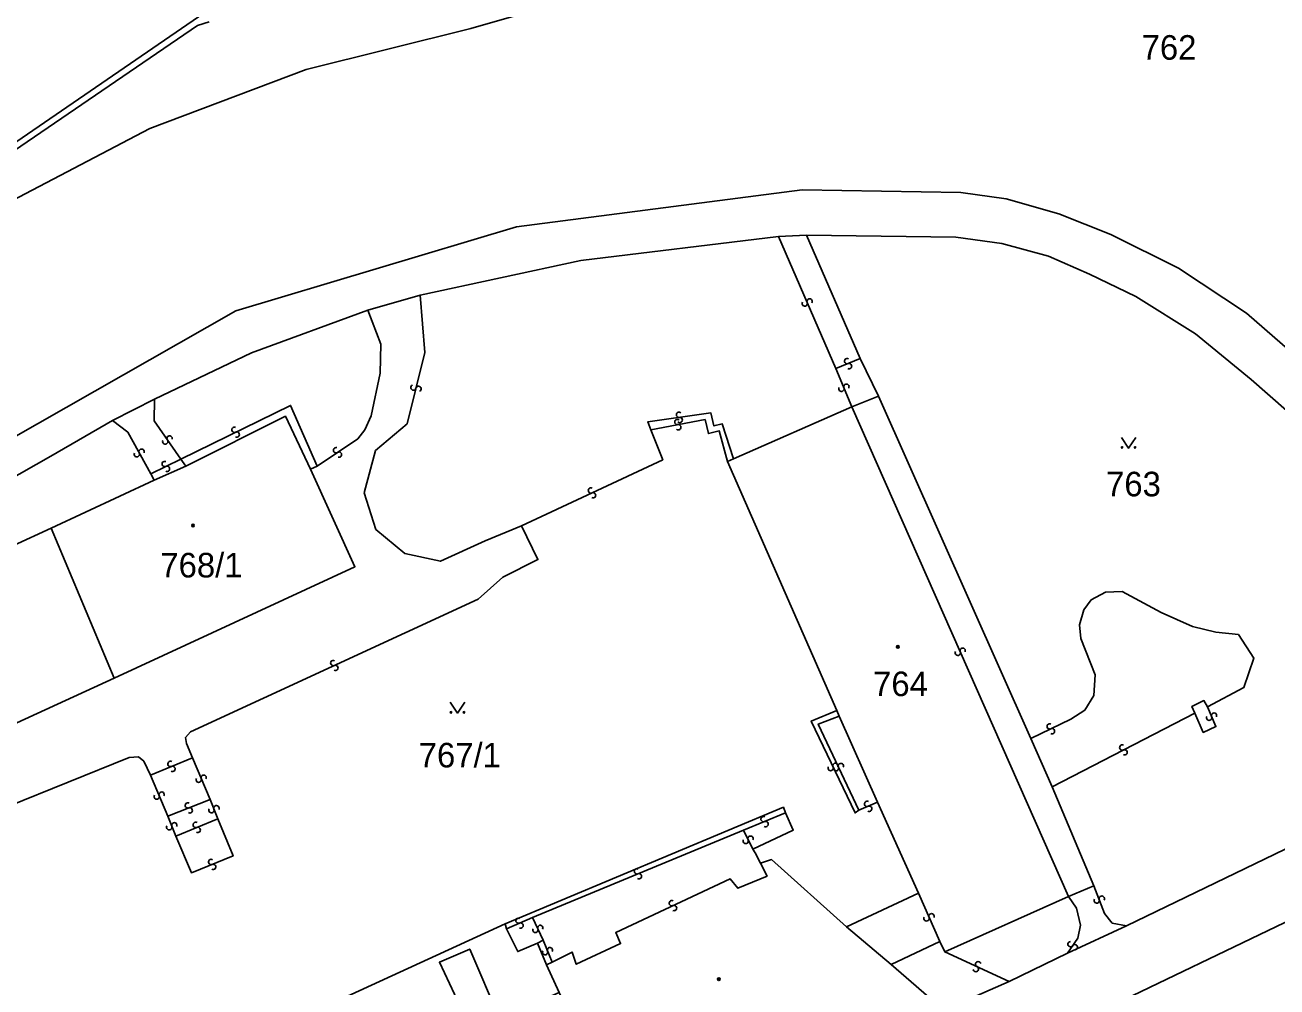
# Model space of a CAD drawing. Extents: x -600309 to -598967, y -1161267 to -1160292.
# Drawn here: x -599459.3 to -599372.7, y -1161158.9 to -1161092.4 of the extents above; entities that cross this region are included whole.
import ezdxf

# ---------------------------------------------------------------- set-up
doc = ezdxf.new("R2010")
doc.units = 0
for name, color, linetype in [('Level 1', 7, 'Continuous'), ('Level 13', 7, 'Continuous'), ('Level 3', 7, 'Continuous'), ('Level 4', 7, 'Continuous'), ('Level 5', 7, 'Continuous'), ('Level 57', 7, 'Continuous'), ('Level 60', 7, 'Continuous'), ('Vrstva 60', 7, 'Continuous')]:
    doc.layers.add(name, color=color, linetype=linetype)

msp = doc.modelspace()

# ---------------------------------------------------------------- linework, layer by layer
at = {"layer": 'Level 1'}
for points in [[(-599470.49, -1161108.16), (-599447.4, -1161092.42), (-599446.59, -1161092.16)], [(-599407.19, -1161107), (-599420.87, -1161108.67), (-599431.98, -1161111.06)], [(-599405.26, -1161106.92), (-599407.19, -1161107)], [(-599368.09, -1161122.5), (-599374.48, -1161116.89), (-599378.34, -1161113.73), (-599382.46, -1161111.15), (-599385.68, -1161109.61), (-599388.52, -1161108.36), (-599391.75, -1161107.5), (-599394.92, -1161107.06), (-599405.26, -1161106.92)], [(-599401.54, -1161115.45), (-599405.26, -1161106.92)], [(-599431.98, -1161111.06), (-599435.62, -1161112.1)], [(-599435.62, -1161112.1), (-599443.65, -1161115.06), (-599450.38, -1161118.27)], [(-599400.28, -1161118.06), (-599401.54, -1161115.45)], [(-599453.29, -1161119.74), (-599450.38, -1161118.27)], [(-599402.11, -1161118.8), (-599400.28, -1161118.06)], [(-599389.73, -1161141.73), (-599400.28, -1161118.06)], [(-599410.31, -1161122.39), (-599402.11, -1161118.8)], [(-599453.29, -1161119.74), (-599457.55, -1161122.19), (-599460.75, -1161124.03), (-599466.51, -1161127.75), (-599465.68, -1161129.94), (-599465.37, -1161130.77)], [(-599439.57, -1161123.1), (-599441.31, -1161119.44), (-599448.21, -1161122.89)], [(-599410.72, -1161122.56), (-599410.31, -1161122.39)], [(-599403.17, -1161139.8), (-599410.72, -1161122.56)], [(-599453.16, -1161137.55), (-599436.51, -1161129.85), (-599439.57, -1161123.1)], [(-599448.21, -1161122.89), (-599450.39, -1161123.86)], [(-599450.39, -1161123.86), (-599457.52, -1161127.18)], [(-599457.52, -1161127.18), (-599465.37, -1161130.77)], [(-599453.16, -1161137.55), (-599457.52, -1161127.18)], [(-599383.11, -1161154.69), (-599356.44, -1161141.79), (-599355.25, -1161140.59), (-599354.65, -1161139.12), (-599354.58, -1161137.6), (-599355.09, -1161136.16)], [(-599470.2, -1161144.85), (-599470.02, -1161145.29), (-599453.16, -1161137.55)], [(-599403, -1161140.18), (-599403.17, -1161139.8)], [(-599400.34, -1161146.14), (-599403, -1161140.18)], [(-599388.27, -1161145.08), (-599389.73, -1161141.73)], [(-599385.37, -1161151.91), (-599388.27, -1161145.08)], [(-599426.1, -1161154.54), (-599406.86, -1161146.48), (-599406.7, -1161146.88)], [(-599397.51, -1161152.43), (-599400.34, -1161146.14)], [(-599408.98, -1161149.39), (-599406.18, -1161148.07), (-599406.7, -1161146.88)], [(-599408.98, -1161149.39), (-599408.8, -1161149.64), (-599408.44, -1161150.36)], [(-599408.44, -1161150.36), (-599407.69, -1161150.11), (-599402.49, -1161154.75)], [(-599387.13, -1161152.66), (-599385.37, -1161151.91)], [(-599402.49, -1161154.75), (-599397.51, -1161152.43)], [(-599395.69, -1161156.48), (-599387.13, -1161152.66)], [(-599454.7, -1161167.67), (-599426.1, -1161154.54)], [(-599426.01, -1161154.89), (-599426.1, -1161154.54)], [(-599423.88, -1161155.89), (-599425.24, -1161156.47), (-599426.01, -1161154.89)], [(-599399.41, -1161157.37), (-599402.49, -1161154.75)], [(-599383.11, -1161154.69), (-599387.19, -1161156.58)], [(-599423.24, -1161157.39), (-599423.88, -1161155.89)], [(-599399.41, -1161157.37), (-599396.04, -1161155.78)], [(-599396.04, -1161155.78), (-599395.69, -1161156.48)], [(-599387.19, -1161156.58), (-599391.23, -1161158.54)], [(-599422.38, -1161159.29), (-599423.24, -1161157.39)], [(-599395.76, -1161160.53), (-599399.41, -1161157.37)], [(-599391.23, -1161158.54), (-599395.76, -1161160.53)]]:
    msp.add_lwpolyline(points, dxfattribs=at)
at = {"layer": 'Level 13'}
for centre, start, end in [((-599405.04, -1161111.498), 330.79791, 202.89591), ((-599405.379, -1161111.642), 150.58345, 23.17345), ((-599402.448, -1161115.629), 59.58214, 291.68014), ((-599402.311, -1161115.971), 239.36769, 111.95769), ((-599432.458, -1161117.455), 113.14938, 345.73938), ((-599432.101, -1161117.546), 293.36384, 165.46184), ((-599402.499, -1161117.4), 330.20639, 202.30439), ((-599402.84, -1161117.541), 149.99193, 22.58193), ((-599414.193, -1161119.839), 47.70431, 280.29431), ((-599414.074, -1161119.337), 45.44776, 277.54576), ((-599414.025, -1161119.702), 225.23331, 97.82331), ((-599449.328, -1161120.976), 342.39388, 214.49187), ((-599444.84, -1161120.374), 63.20771, 295.79771), ((-599444.681, -1161120.706), 243.42217, 115.52016), ((-599414.128, -1161120.202), 227.91877, 100.01676), ((-599451.268, -1161121.893), 336.19114, 208.28913), ((-599449.631, -1161121.185), 162.17942, 34.76942), ((-599437.812, -1161121.787), 70.98878, 303.57878), ((-599451.592, -1161122.068), 155.97668, 28.56668), ((-599449.67, -1161122.744), 63.2809, 295.8709), ((-599437.609, -1161122.094), 251.20323, 123.30123), ((-599449.51, -1161123.076), 243.49536, 115.59335), ((-599420.177, -1161124.572), 62.48907, 294.58707), ((-599420.023, -1161124.907), 242.27461, 114.86461), ((-599394.451, -1161135.657), 331.23781, 203.33581), ((-599438.006, -1161136.512), 61.89872, 294.48872), ((-599394.789, -1161135.804), 151.02335, 23.61335), ((-599437.854, -1161136.848), 242.11317, 114.21117), ((-599388.429, -1161140.893), 63.10141, 295.19941), ((-599377.399, -1161140.293), 150.61061, 23.20061), ((-599377.06, -1161140.148), 330.82507, 202.92307), ((-599388.271, -1161141.226), 242.88695, 115.47695), ((-599383.414, -1161142.356), 64.50658, 297.09658), ((-599383.247, -1161142.685), 244.72103, 116.81903), ((-599449.269, -1161143.489), 59.75287, 291.85087), ((-599449.131, -1161143.831), 239.53841, 112.12841), ((-599446.97, -1161144.44), 330.33079, 202.42879), ((-599403.586, -1161143.779), 152.66714, 25.25714), ((-599403.253, -1161143.622), 332.88159, 204.97959), ((-599403.218, -1161143.787), 152.61551, 24.71351), ((-599402.883, -1161143.632), 332.40106, 204.99106), ((-599447.31, -1161144.581), 150.11633, 22.70633), ((-599450.221, -1161145.749), 149.86401, 21.962), ((-599449.88, -1161145.61), 329.64955, 202.23955), ((-599448.067, -1161146.359), 58.75711, 291.34711), ((-599447.934, -1161146.702), 238.97157, 111.06956), ((-599446.431, -1161146.687), 148.88538, 21.47538), ((-599446.088, -1161146.553), 329.09983, 201.19783), ((-599401.06, -1161146.249), 60.30483, 292.40283), ((-599400.919, -1161146.59), 240.09038, 112.68038), ((-599449.009, -1161147.731), 329.39101, 201.98101), ((-599447.519, -1161147.709), 59.85217, 291.95016), ((-599408.229, -1161147.309), 59.71338, 291.81138), ((-599408.091, -1161147.651), 239.49892, 112.08893), ((-599449.351, -1161147.868), 149.60547, 21.70347), ((-599447.38, -1161148.05), 239.63771, 112.22771), ((-599409.134, -1161148.661), 333.41054, 205.50853), ((-599409.466, -1161148.82), 153.19608, 25.78608), ((-599446.448, -1161150.269), 59.19856, 291.78856), ((-599446.312, -1161150.612), 239.41302, 111.51101), ((-599416.989, -1161150.919), 59.79433, 291.89233), ((-599416.851, -1161151.26), 239.57988, 112.16988), ((-599385.172, -1161152.935), 148.23577, 20.82577), ((-599384.827, -1161152.805), 328.45023, 200.54823), ((-599414.576, -1161153.122), 62.38567, 294.48367), ((-599414.423, -1161153.457), 242.17122, 114.76122), ((-599425.183, -1161154.33), 61.06887, 293.16687), ((-599425.037, -1161154.669), 240.85441, 113.44441), ((-599423.681, -1161154.825), 331.73519, 203.83318), ((-599396.95, -1161154.173), 151.06489, 23.16288), ((-599396.611, -1161154.027), 330.85043, 203.44043), ((-599424.018, -1161154.975), 151.52073, 24.11073), ((-599423.009, -1161156.37), 330.15514, 202.25314), ((-599386.992, -1161155.955), 93.17225, 325.27025), ((-599386.688, -1161156.164), 272.95779, 145.54779), ((-599423.35, -1161156.511), 149.94068, 22.53068), ((-599393.381, -1161157.343), 12.5813, 244.6793), ((-599393.538, -1161157.677), 192.36685, 64.95685)]:
    msp.add_arc(centre, 0.184, start, end, dxfattribs=at)
at = {"layer": 'Level 3'}
for points in [[(-599702.32, -1161201.68), (-599656.03, -1161197.24), (-599626.62, -1161192.32), (-599613.46, -1161189.52), (-599594.1, -1161184), (-599575.69, -1161176.97), (-599556.39, -1161168.39), (-599543.64, -1161161.67), (-599532.27, -1161154.44), (-599509.53, -1161138.52), (-599483.84, -1161120.4), (-599461.23, -1161105.05), (-599450.7, -1161099.54), (-599439.87, -1161095.45), (-599428.48, -1161092.61), (-599395.34, -1161083.09)], [(-599408.07, -1161083.1), (-599447.26, -1161091.24), (-599447.32, -1161091.82), (-599468.67, -1161106.42)], [(-599351.93, -1161136.74), (-599355.74, -1161130.37), (-599371.07, -1161115.57), (-599374.81, -1161112.3), (-599379.52, -1161109.2), (-599384.19, -1161106.88), (-599387.8, -1161105.43), (-599391.44, -1161104.4), (-599394.58, -1161103.96), (-599405.55, -1161103.78), (-599425.32, -1161106.33), (-599444.75, -1161112.14), (-599472.21, -1161127.79), (-599497.09, -1161144.92), (-599521.3, -1161161.71), (-599539.37, -1161173.95), (-599548.7, -1161179.27), (-599566.19, -1161186.74), (-599585.73, -1161194.01), (-599602.7, -1161198.42)], [(-599407.19, -1161107), (-599403.23, -1161116.14)], [(-599431.98, -1161111.06), (-599431.67, -1161115.03), (-599432.9, -1161119.96), (-599435.07, -1161121.82), (-599435.86, -1161124.74), (-599435.05, -1161127.27), (-599433.04, -1161128.94), (-599430.59, -1161129.47), (-599427.5, -1161128.05), (-599424.98, -1161127.03)], [(-599435.62, -1161112.1), (-599434.72, -1161114.46), (-599434.75, -1161116.45), (-599435.38, -1161119.41), (-599435.82, -1161120.37), (-599436.3, -1161121), (-599439.12, -1161122.89)], [(-599403.23, -1161116.14), (-599401.54, -1161115.45)], [(-599403.23, -1161116.14), (-599402.11, -1161118.8)], [(-599450.38, -1161118.27), (-599450.4, -1161119.76), (-599448.55, -1161122.4)], [(-599439.12, -1161122.89), (-599440.96, -1161118.69), (-599448.55, -1161122.4)], [(-599402.11, -1161118.8), (-599387.13, -1161152.66)], [(-599453.29, -1161119.74), (-599452.22, -1161120.53), (-599450.63, -1161123.42)], [(-599416.04, -1161120.37), (-599416.24, -1161119.83), (-599411.87, -1161119.21), (-599411.66, -1161120.11), (-599411.09, -1161119.97), (-599410.31, -1161122.39)], [(-599410.72, -1161122.56), (-599411.3, -1161120.45), (-599412.04, -1161120.64), (-599412.28, -1161119.67), (-599416.04, -1161120.37)], [(-599424.98, -1161127.03), (-599415.21, -1161122.45), (-599416.04, -1161120.37)], [(-599448.55, -1161122.4), (-599450.63, -1161123.42)], [(-599448.55, -1161122.4), (-599448.21, -1161122.89)], [(-599450.63, -1161123.42), (-599450.39, -1161123.86)], [(-599439.12, -1161122.89), (-599439.57, -1161123.1)], [(-599424.98, -1161127.03), (-599423.84, -1161129.36), (-599426.27, -1161130.58), (-599427.98, -1161132.09), (-599447.88, -1161141.26), (-599448.22, -1161141.65), (-599448.17, -1161142.07), (-599447.75, -1161143.07)], [(-599389.73, -1161141.73), (-599386.97, -1161140.4), (-599385.99, -1161139.76), (-599385.38, -1161138.75), (-599385.28, -1161137.33), (-599386.27, -1161134.81), (-599386.37, -1161133.86), (-599386.06, -1161132.83), (-599385.56, -1161132.15), (-599384.57, -1161131.61), (-599383.41, -1161131.57), (-599380.72, -1161133.01), (-599378.54, -1161133.98), (-599376.93, -1161134.38), (-599375.37, -1161134.53), (-599374.3, -1161136.17), (-599375, -1161138.21), (-599377.52, -1161139.54)], [(-599351.93, -1161136.74), (-599351.54, -1161137.38), (-599351.3, -1161139.64), (-599351.69, -1161141.91), (-599352.84, -1161144.19), (-599354.62, -1161146.05), (-599401.98, -1161168.78), (-599444.48, -1161186.99), (-599484.51, -1161204.32), (-599530.15, -1161224.03), (-599582.8, -1161246.82), (-599629.564, -1161267.031)], [(-599403.17, -1161139.8), (-599404.93, -1161140.53), (-599401.9, -1161146.88), (-599401.64, -1161146.69)], [(-599378.39, -1161139.97), (-599378.59, -1161139.51), (-599377.76, -1161139.11), (-599377.52, -1161139.54)], [(-599377.52, -1161139.54), (-599376.93, -1161140.9), (-599377.81, -1161141.31), (-599378.39, -1161139.97)], [(-599401.64, -1161146.69), (-599404.45, -1161140.73), (-599403, -1161140.18)], [(-599378.39, -1161139.97), (-599388.27, -1161145.08)], [(-599450.64, -1161144.26), (-599451.1, -1161143.3), (-599451.48, -1161143), (-599452.12, -1161143.04), (-599469.03, -1161149.87)], [(-599450.64, -1161144.26), (-599447.75, -1161143.07)], [(-599447.75, -1161143.07), (-599446.53, -1161145.95)], [(-599449.46, -1161147.11), (-599450.64, -1161144.26)], [(-599446.53, -1161145.95), (-599449.46, -1161147.11)], [(-599446.53, -1161145.95), (-599446, -1161147.28)], [(-599401.64, -1161146.69), (-599400.34, -1161146.14)], [(-599448.9, -1161148.48), (-599449.46, -1161147.11)], [(-599446, -1161147.28), (-599444.93, -1161149.85), (-599447.82, -1161151.02), (-599448.9, -1161148.48)], [(-599448.9, -1161148.48), (-599446, -1161147.28)], [(-599409.62, -1161148.08), (-599406.7, -1161146.88)], [(-599424.21, -1161154.1), (-599409.62, -1161148.08)], [(-599409.62, -1161148.08), (-599408.98, -1161149.39)], [(-599422.86, -1161157.19), (-599421.47, -1161156.5), (-599421.19, -1161157.35), (-599418.12, -1161155.92), (-599418.46, -1161155.14), (-599410.53, -1161151.44), (-599410.02, -1161152.09), (-599407.98, -1161151.25), (-599408.44, -1161150.36)], [(-599385.37, -1161151.91), (-599384.63, -1161153.83), (-599384.1, -1161154.5), (-599383.11, -1161154.69)], [(-599396.04, -1161155.78), (-599397.51, -1161152.43)], [(-599387.19, -1161156.58), (-599386.49, -1161155.55), (-599386.3, -1161154.64), (-599386.57, -1161153.47), (-599387.13, -1161152.66)], [(-599426.01, -1161154.89), (-599424.21, -1161154.1)], [(-599424.21, -1161154.1), (-599423.49, -1161155.69)], [(-599453.53, -1161170.47), (-599429.28, -1161160.16), (-599430.66, -1161157.21), (-599428.56, -1161156.29), (-599426.49, -1161161.09)], [(-599423.49, -1161155.69), (-599423.88, -1161155.89)], [(-599423.49, -1161155.69), (-599422.86, -1161157.19)], [(-599423.24, -1161157.39), (-599422.86, -1161157.19)], [(-599395.69, -1161156.48), (-599391.23, -1161158.54)]]:
    msp.add_lwpolyline(points, dxfattribs=at)
at = {"layer": 'Level 5'}
for points in [[(-599383.471, -1161120.9), (-599382.97, -1161121.65), (-599382.47, -1161120.9)], [(-599429.911, -1161139.22), (-599429.41, -1161139.97), (-599428.91, -1161139.22)]]:
    msp.add_lwpolyline(points, dxfattribs=at)
for centre, radius in [((-599383.42, -1161121.6), 0.05), ((-599382.521, -1161121.6), 0.05), ((-599447.71, -1161127), 0.09), ((-599447.71, -1161127), 0.0521), ((-599398.94, -1161135.39), 0.09), ((-599398.94, -1161135.39), 0.0521), ((-599429.86, -1161139.92), 0.05), ((-599428.961, -1161139.92), 0.05), ((-599411.32, -1161158.38), 0.09), ((-599411.32, -1161158.38), 0.0521)]:
    msp.add_circle(centre, radius, dxfattribs=at)
at = {"layer": 'Level 60'}
for points in [[(-599586.76, -1161177.85), (-599565.49, -1161168.82), (-599561.54, -1161166.85), (-599559.62, -1161165.9), (-599551.74, -1161161.97), (-599538.71, -1161154.62), (-599534.65, -1161151.9), (-599523.49, -1161144.6), (-599507.58, -1161133.6), (-599491.86, -1161122.74), (-599485.06, -1161118.01), (-599484.92, -1161118.25), (-599479.48, -1161114.61), (-599479.7, -1161114.3), (-599473.03, -1161109.9), (-599470.49, -1161108.16), (-599447.4, -1161092.42), (-599446.59, -1161092.16)], [(-599446.59, -1161092.16), (-599447.4, -1161092.42), (-599470.49, -1161108.16), (-599470.72, -1161107.8), (-599471.61, -1161106.4), (-599473.98, -1161102.96), (-599477.02, -1161098.59), (-599479.84, -1161094.44), (-599482.1, -1161095.9), (-599482.64, -1161095.03), (-599482.89, -1161095.13), (-599484.05, -1161095.96), (-599484.83, -1161094.41), (-599485.18, -1161092.88), (-599485.13, -1161091.45)], [(-599368.09, -1161122.5), (-599374.48, -1161116.89), (-599378.34, -1161113.73), (-599382.46, -1161111.15), (-599385.68, -1161109.61), (-599388.52, -1161108.36), (-599391.75, -1161107.5), (-599394.92, -1161107.06), (-599405.26, -1161106.92), (-599407.19, -1161107), (-599420.87, -1161108.67), (-599431.98, -1161111.06), (-599435.62, -1161112.1), (-599443.65, -1161115.06), (-599450.38, -1161118.27), (-599453.29, -1161119.74), (-599457.55, -1161122.19), (-599460.75, -1161124.03)], [(-599460.75, -1161124.03), (-599457.55, -1161122.19), (-599453.29, -1161119.74), (-599450.38, -1161118.27), (-599443.65, -1161115.06), (-599435.62, -1161112.1), (-599431.98, -1161111.06), (-599420.87, -1161108.67), (-599407.19, -1161107), (-599405.26, -1161106.92), (-599401.54, -1161115.45), (-599400.28, -1161118.06), (-599402.11, -1161118.8), (-599410.31, -1161122.39), (-599410.72, -1161122.56), (-599403.17, -1161139.8), (-599403, -1161140.18), (-599400.34, -1161146.14), (-599397.51, -1161152.43), (-599402.49, -1161154.75), (-599407.69, -1161150.11), (-599408.44, -1161150.36), (-599408.8, -1161149.64), (-599408.98, -1161149.39), (-599406.18, -1161148.07), (-599406.7, -1161146.88), (-599406.86, -1161146.48), (-599426.1, -1161154.54), (-599454.7, -1161167.67)], [(-599356.44, -1161141.79), (-599383.11, -1161154.69), (-599387.19, -1161156.58), (-599391.23, -1161158.54), (-599395.76, -1161160.53), (-599399.41, -1161157.37), (-599396.04, -1161155.78), (-599395.69, -1161156.48), (-599387.13, -1161152.66), (-599385.37, -1161151.91), (-599388.27, -1161145.08), (-599389.73, -1161141.73), (-599400.28, -1161118.06), (-599401.54, -1161115.45), (-599405.26, -1161106.92), (-599394.92, -1161107.06), (-599391.75, -1161107.5), (-599388.52, -1161108.36), (-599385.68, -1161109.61), (-599382.46, -1161111.15), (-599378.34, -1161113.73), (-599374.48, -1161116.89), (-599368.09, -1161122.5)], [(-599470.02, -1161145.29), (-599453.16, -1161137.55), (-599436.51, -1161129.85), (-599439.57, -1161123.1), (-599441.31, -1161119.44), (-599448.21, -1161122.89), (-599450.39, -1161123.86), (-599457.52, -1161127.18), (-599465.37, -1161130.77)]]:
    msp.add_lwpolyline(points, dxfattribs=at)
for points in [[(-599396.04, -1161155.78), (-599399.41, -1161157.37), (-599402.49, -1161154.75), (-599397.51, -1161152.43), (-599400.34, -1161146.14), (-599403, -1161140.18), (-599403.17, -1161139.8), (-599410.72, -1161122.56), (-599410.31, -1161122.39), (-599402.11, -1161118.8), (-599400.28, -1161118.06), (-599389.73, -1161141.73), (-599388.27, -1161145.08), (-599385.37, -1161151.91), (-599387.13, -1161152.66), (-599395.69, -1161156.48)], [(-599453.16, -1161137.55), (-599457.52, -1161127.18), (-599450.39, -1161123.86), (-599448.21, -1161122.89), (-599441.31, -1161119.44), (-599439.57, -1161123.1), (-599436.51, -1161129.85)], [(-599470.68, -1161133.2), (-599465.37, -1161130.77), (-599457.52, -1161127.18), (-599453.16, -1161137.55), (-599470.02, -1161145.29), (-599470.2, -1161144.85), (-599472.54, -1161145.91), (-599477.62, -1161138.75), (-599473.49, -1161137.05), (-599474.39, -1161134.89)], [(-599399.41, -1161157.37), (-599395.76, -1161160.53), (-599417.6, -1161170.12), (-599422.38, -1161159.29), (-599423.24, -1161157.39), (-599423.88, -1161155.89), (-599425.24, -1161156.47), (-599426.01, -1161154.89), (-599426.1, -1161154.54), (-599406.86, -1161146.48), (-599406.7, -1161146.88), (-599406.18, -1161148.07), (-599408.98, -1161149.39), (-599408.8, -1161149.64), (-599408.44, -1161150.36), (-599407.69, -1161150.11), (-599402.49, -1161154.75)], [(-599423.24, -1161157.39), (-599422.38, -1161159.29), (-599426.49, -1161161.09), (-599452.75, -1161172.35), (-599453.53, -1161170.47), (-599454.7, -1161167.67), (-599426.1, -1161154.54), (-599426.01, -1161154.89), (-599425.24, -1161156.47), (-599423.88, -1161155.89)]]:
    msp.add_lwpolyline(points, close=True, dxfattribs=at)
at = {"layer": 'Vrstva 60'}
msp.add_lwpolyline([(-599356.44, -1161141.79), (-599383.11, -1161154.69), (-599387.19, -1161156.58), (-599391.23, -1161158.54), (-599395.76, -1161160.53), (-599417.6, -1161170.12), (-599448.28, -1161183.19), (-599472.42, -1161194)], dxfattribs=at)

# ---------------------------------------------------------------- texts
at = {"layer": 'Level 4'}
for s, p in [('763', (-599384.53, -1161124.98)), ('768/1', (-599449.97, -1161130.59)), ('764', (-599400.65, -1161138.8)), ('767/1', (-599432.091, -1161143.73))]:
    msp.add_text(s, height=1.7, dxfattribs=at).set_placement(p)
at = {"layer": 'Level 57'}
msp.add_text('762', height=1.7, dxfattribs=at).set_placement((-599382.07, -1161094.78))

doc.saveas('drawing.dxf')
